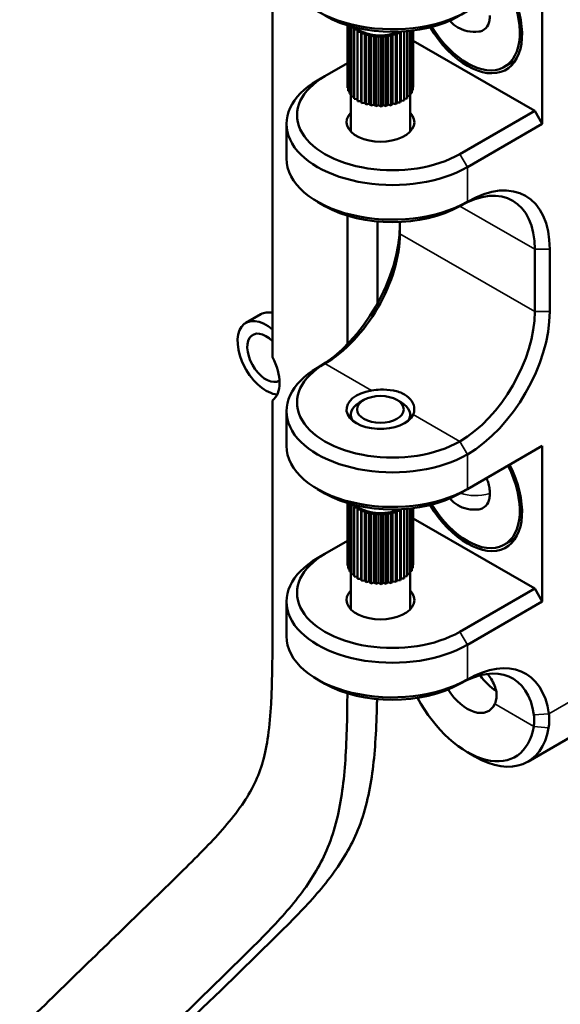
# Model space of a CAD drawing. Header units: millimetres. Extents: x 0 to 2100, y 0 to 1485.
# Tile 308 of 581: x 1696 to 1722, y 1169 to 1215. Entities that reach past the tile are written whole.
import ezdxf

# ---------------------------------------------------------------- set-up
doc = ezdxf.new("R2010")
doc.units = ezdxf.units.MM
doc.header["$LTSCALE"] = 5
doc.layers.add('Sichtbar (ISO)', color=7, linetype='Continuous', lineweight=50)
doc.layers.add('Sichtbar schmal (ISO)', color=7, linetype='Continuous', lineweight=35)

msp = doc.modelspace()

# ---------------------------------------------------------------- linework, layer by layer
at = {"layer": 'Sichtbar (ISO)'}
for p, q in [((1708.293, 1199.554), (1708.293, 1235.79)), ((1721.021, 1210.569), (1721.021, 1217.917)), ((1711.829, 1215.217), (1711.829, 1213.426)), ((1711.835, 1212.268), (1711.835, 1215.216)), ((1711.858, 1212.128), (1711.858, 1215.209)), ((1711.919, 1211.992), (1711.919, 1215.19)), ((1712.016, 1215.129), (1712.032, 1215.159)), ((1712.169, 1215.102), (1712.016, 1215.129)), ((1712.016, 1211.863), (1712.016, 1215.129)), ((1712.147, 1215.011), (1712.169, 1215.102)), ((1712.305, 1214.998), (1712.147, 1215.011)), ((1712.147, 1211.745), (1712.147, 1215.011)), ((1712.308, 1214.905), (1712.305, 1214.998)), ((1712.305, 1214.998), (1712.305, 1211.732)), ((1712.468, 1214.907), (1712.308, 1214.905)), ((1712.308, 1211.639), (1712.308, 1214.905)), ((1712.496, 1214.816), (1712.468, 1214.907)), ((1712.468, 1214.907), (1712.468, 1211.641)), ((1712.653, 1214.832), (1712.496, 1214.816)), ((1712.496, 1211.55), (1712.496, 1214.816)), ((1712.705, 1214.745), (1712.653, 1214.832)), ((1712.653, 1214.832), (1712.653, 1211.566)), ((1712.856, 1214.775), (1712.705, 1214.745)), ((1712.705, 1211.479), (1712.705, 1214.745)), ((1712.931, 1214.693), (1712.856, 1214.775)), ((1712.856, 1214.775), (1712.856, 1211.509)), ((1713.073, 1214.737), (1712.931, 1214.693)), ((1712.931, 1211.427), (1712.931, 1214.693)), ((1713.169, 1214.663), (1713.073, 1214.737)), ((1713.073, 1214.737), (1713.073, 1211.471)), ((1713.297, 1214.719), (1713.169, 1214.663)), ((1713.169, 1211.397), (1713.169, 1214.663)), ((1713.412, 1214.654), (1713.297, 1214.719)), ((1713.297, 1214.719), (1713.297, 1211.453)), ((1713.523, 1214.721), (1713.412, 1214.654)), ((1713.412, 1211.388), (1713.412, 1214.654)), ((1713.654, 1214.668), (1713.523, 1214.721)), ((1713.523, 1214.721), (1713.523, 1211.455)), ((1713.746, 1214.744), (1713.654, 1214.668)), ((1713.654, 1211.402), (1713.654, 1214.668)), ((1713.889, 1214.703), (1713.746, 1214.744)), ((1713.746, 1214.744), (1713.746, 1211.478)), ((1713.959, 1214.786), (1713.889, 1214.703)), ((1713.889, 1211.437), (1713.889, 1214.703)), ((1714.112, 1214.759), (1713.959, 1214.786)), ((1713.959, 1214.786), (1713.959, 1211.52)), ((1714.159, 1214.847), (1714.112, 1214.759)), ((1714.112, 1211.493), (1714.112, 1214.759)), ((1714.317, 1214.835), (1714.159, 1214.847)), ((1714.159, 1214.847), (1714.159, 1211.581)), ((1714.338, 1214.92), (1714.317, 1214.835)), ((1714.317, 1211.569), (1714.317, 1214.835)), ((1714.34, 1214.92), (1714.34, 1211.66)), ((1714.5, 1214.928), (1714.455, 1214.927)), ((1714.5, 1214.93), (1714.5, 1214.928)), ((1714.5, 1211.662), (1714.5, 1214.928)), ((1714.654, 1211.77), (1714.654, 1214.943)), ((1714.778, 1211.891), (1714.778, 1214.955)), ((1714.867, 1212.022), (1714.867, 1214.965)), ((1714.92, 1212.159), (1714.92, 1214.972)), ((1714.934, 1212.299), (1714.934, 1214.974)), ((1720.668, 1211.181), (1714.934, 1214.491)), ((1711.835, 1213.43), (1710.768, 1212.814)), ((1719.754, 1213.552), (1719.236, 1213.253)), ((1710.415, 1212.61), (1710.768, 1212.814)), ((1711.835, 1212.268), (1711.858, 1212.255)), ((1714.92, 1212.29), (1714.934, 1212.299)), ((1711.919, 1212.103), (1711.858, 1212.128)), ((1711.919, 1211.992), (1712.016, 1211.965)), ((1711.985, 1210.203), (1711.985, 1211.973)), ((1712.016, 1211.863), (1712.147, 1211.84)), ((1714.5, 1211.754), (1714.654, 1211.77)), ((1714.654, 1211.866), (1714.778, 1211.891)), ((1714.778, 1211.994), (1714.867, 1212.022)), ((1714.785, 1210.203), (1714.785, 1211.996)), ((1714.867, 1212.136), (1714.92, 1212.159)), ((1712.147, 1211.745), (1712.305, 1211.732)), ((1712.305, 1211.732), (1712.308, 1211.639)), ((1712.308, 1211.639), (1712.468, 1211.641)), ((1712.468, 1211.641), (1712.496, 1211.55)), ((1712.496, 1211.55), (1712.653, 1211.566)), ((1712.653, 1211.566), (1712.705, 1211.479)), ((1712.705, 1211.479), (1712.856, 1211.509)), ((1712.856, 1211.509), (1712.931, 1211.427)), ((1712.931, 1211.427), (1713.073, 1211.471)), ((1713.073, 1211.471), (1713.169, 1211.397)), ((1713.169, 1211.397), (1713.297, 1211.453)), ((1713.297, 1211.453), (1713.412, 1211.388)), ((1713.412, 1211.388), (1713.523, 1211.455)), ((1713.654, 1211.402), (1713.523, 1211.455)), ((1713.746, 1211.478), (1713.654, 1211.402)), ((1713.746, 1211.478), (1713.889, 1211.437)), ((1713.889, 1211.437), (1713.959, 1211.52)), ((1713.959, 1211.52), (1714.112, 1211.493)), ((1714.112, 1211.493), (1714.159, 1211.581)), ((1714.159, 1211.581), (1714.317, 1211.569)), ((1714.317, 1211.569), (1714.34, 1211.66)), ((1714.34, 1211.66), (1714.5, 1211.662)), ((1717.132, 1209.14), (1720.668, 1211.181)), ((1721.021, 1210.569), (1720.668, 1211.181)), ((1708.95, 1208.936), (1708.95, 1210.569)), ((1717.486, 1208.527), (1721.021, 1210.569)), ((1710.768, 1206.69), (1710.415, 1206.894)), ((1711.829, 1206.236), (1711.829, 1200.18)), ((1713.243, 1202.097), (1713.243, 1205.962)), ((1714.304, 1205.384), (1714.304, 1205.937)), ((1720.668, 1204.649), (1720.668, 1201.71)), ((1721.375, 1204.649), (1721.375, 1201.71)), ((1707.743, 1201.585), (1707.036, 1201.177)), ((1708.293, 1187.696), (1708.293, 1197.521)), ((1712.607, 1197.545), (1712.395, 1197.423)), ((1714.162, 1197.545), (1714.375, 1197.423)), ((1708.95, 1195.382), (1708.95, 1197.015)), ((1711.985, 1196.649), (1711.985, 1196.851)), ((1714.785, 1196.649), (1714.785, 1196.851)), ((1717.486, 1193.34), (1721.021, 1195.382)), ((1721.021, 1188.033), (1721.021, 1195.382)), ((1710.768, 1193.136), (1710.415, 1193.34)), ((1717.486, 1193.34), (1717.132, 1193.136)), ((1711.829, 1192.682), (1711.829, 1190.891)), ((1711.835, 1189.732), (1711.835, 1192.68)), ((1711.858, 1189.593), (1711.858, 1192.673)), ((1711.919, 1189.457), (1711.919, 1192.655)), ((1712.016, 1192.594), (1712.032, 1192.623)), ((1712.169, 1192.567), (1712.016, 1192.594)), ((1712.016, 1189.328), (1712.016, 1192.594)), ((1712.147, 1192.475), (1712.169, 1192.567)), ((1712.305, 1192.462), (1712.147, 1192.475)), ((1712.147, 1189.209), (1712.147, 1192.475)), ((1712.308, 1192.37), (1712.305, 1192.462)), ((1712.305, 1192.462), (1712.305, 1189.196)), ((1712.468, 1192.372), (1712.308, 1192.37)), ((1712.308, 1189.104), (1712.308, 1192.37)), ((1712.496, 1192.281), (1712.468, 1192.372)), ((1712.468, 1192.372), (1712.468, 1189.106)), ((1712.653, 1192.297), (1712.496, 1192.281)), ((1712.496, 1189.015), (1712.496, 1192.281)), ((1712.705, 1192.21), (1712.653, 1192.297)), ((1712.653, 1192.297), (1712.653, 1189.031)), ((1714.159, 1192.312), (1714.112, 1192.224)), ((1714.317, 1192.299), (1714.159, 1192.312)), ((1714.159, 1192.312), (1714.159, 1189.046)), ((1714.338, 1192.385), (1714.317, 1192.299)), ((1714.317, 1189.033), (1714.317, 1192.299)), ((1714.34, 1192.385), (1714.34, 1189.125)), ((1714.5, 1192.392), (1714.455, 1192.392)), ((1714.5, 1192.395), (1714.5, 1192.392)), ((1714.5, 1189.126), (1714.5, 1192.392)), ((1714.654, 1189.235), (1714.654, 1192.407)), ((1714.778, 1189.356), (1714.778, 1192.42)), ((1714.867, 1189.486), (1714.867, 1192.43)), ((1714.92, 1189.623), (1714.92, 1192.436)), ((1714.934, 1189.764), (1714.934, 1192.438)), ((1712.856, 1192.24), (1712.705, 1192.21)), ((1712.705, 1188.944), (1712.705, 1192.21)), ((1712.931, 1192.158), (1712.856, 1192.24)), ((1712.856, 1192.24), (1712.856, 1188.974)), ((1713.073, 1192.201), (1712.931, 1192.158)), ((1712.931, 1188.892), (1712.931, 1192.158)), ((1713.169, 1192.128), (1713.073, 1192.201)), ((1713.073, 1192.201), (1713.073, 1188.935)), ((1713.297, 1192.183), (1713.169, 1192.128)), ((1713.169, 1188.862), (1713.169, 1192.128)), ((1713.412, 1192.119), (1713.297, 1192.183)), ((1713.297, 1192.183), (1713.297, 1188.917)), ((1713.523, 1192.186), (1713.412, 1192.119)), ((1713.412, 1188.853), (1713.412, 1192.119)), ((1713.654, 1192.133), (1713.523, 1192.186)), ((1713.523, 1192.186), (1713.523, 1188.92)), ((1713.746, 1192.208), (1713.654, 1192.133)), ((1713.654, 1188.867), (1713.654, 1192.133)), ((1713.889, 1192.168), (1713.746, 1192.208)), ((1713.746, 1192.208), (1713.746, 1188.942)), ((1713.959, 1192.251), (1713.889, 1192.168)), ((1713.889, 1188.902), (1713.889, 1192.168)), ((1714.112, 1192.224), (1713.959, 1192.251)), ((1713.959, 1192.251), (1713.959, 1188.985)), ((1714.112, 1188.958), (1714.112, 1192.224)), ((1720.668, 1188.646), (1714.934, 1191.956)), ((1711.835, 1190.894), (1710.768, 1190.279)), ((1719.754, 1191.017), (1719.236, 1190.718)), ((1710.415, 1190.075), (1710.768, 1190.279)), ((1711.835, 1189.732), (1711.858, 1189.719)), ((1711.919, 1189.568), (1711.858, 1189.593)), ((1714.778, 1189.459), (1714.867, 1189.486)), ((1714.867, 1189.6), (1714.92, 1189.623)), ((1714.92, 1189.755), (1714.934, 1189.764)), ((1711.919, 1189.457), (1712.016, 1189.429)), ((1711.985, 1187.668), (1711.985, 1189.438)), ((1712.016, 1189.328), (1712.147, 1189.305)), ((1712.147, 1189.209), (1712.305, 1189.196)), ((1712.305, 1189.196), (1712.308, 1189.104)), ((1712.308, 1189.104), (1712.468, 1189.106)), ((1712.468, 1189.106), (1712.496, 1189.015)), ((1712.496, 1189.015), (1712.653, 1189.031)), ((1712.653, 1189.031), (1712.705, 1188.944)), ((1714.112, 1188.958), (1714.159, 1189.046)), ((1714.159, 1189.046), (1714.317, 1189.033)), ((1714.317, 1189.033), (1714.34, 1189.125)), ((1714.34, 1189.125), (1714.5, 1189.126)), ((1714.5, 1189.219), (1714.654, 1189.235)), ((1714.654, 1189.331), (1714.778, 1189.356)), ((1714.785, 1187.668), (1714.785, 1189.461)), ((1712.705, 1188.944), (1712.856, 1188.974)), ((1712.856, 1188.974), (1712.931, 1188.892)), ((1712.931, 1188.892), (1713.073, 1188.935)), ((1713.073, 1188.935), (1713.169, 1188.862)), ((1713.169, 1188.862), (1713.297, 1188.917)), ((1713.297, 1188.917), (1713.412, 1188.853)), ((1713.412, 1188.853), (1713.523, 1188.92)), ((1713.654, 1188.867), (1713.523, 1188.92)), ((1713.746, 1188.942), (1713.654, 1188.867)), ((1713.746, 1188.942), (1713.889, 1188.902)), ((1713.889, 1188.902), (1713.959, 1188.985)), ((1713.959, 1188.985), (1714.112, 1188.958)), ((1717.132, 1186.604), (1720.668, 1188.646)), ((1721.021, 1188.033), (1720.668, 1188.646)), ((1708.95, 1186.4), (1708.95, 1188.033)), ((1717.486, 1185.992), (1721.021, 1188.033)), ((1710.768, 1184.155), (1710.415, 1184.359)), ((1726.357, 1183.952), (1720.339, 1180.478)), ((1717.486, 1180.93), (1717.839, 1180.726))]:
    msp.add_line(p, q, dxfattribs=at)
for centre, major_axis, start_param, end_param in [((1713.95, 1217.917), (-5, 0), 0, 2.356195), ((1717.486, 1216.284), (1.825, -3.161), 4.747088, 7.756966), ((1717.486, 1216.284), (1.75, -3.031), 4.75558, 7.752794), ((1713.95, 1217.509), (4.5, 0), 3.926991, 5.497787), ((1713.385, 1215.549), (1.4, 0), 3.709928, 5.384553), ((1713.95, 1210.977), (-4.5, 0), 5.497787, 8.63938), ((1713.95, 1210.569), (-5, 0), 5.497787, 8.63938), ((1713.385, 1210.65), (-1.6, 0), 5.777825, 9.930138), ((1713.95, 1208.936), (-5, 0), 0, 2.356195), ((1717.486, 1202.404), (2.75, 4.763), 5.497787, 7.068583), ((1717.132, 1202.608), (2.5, 4.33), 5.497787, 7.068583), ((1713.95, 1208.527), (4.5, 0), 3.926991, 5.497787), ((1710.415, 1203.547), (-2.75, -4.763), 0.785398, 2.356194), ((1710.768, 1203.343), (-2.5, -4.33), 0.785398, 2.356195), ((1708.693, 1199.94), (-0.95, 1.645), 5.799724, 6.283185), ((1717.132, 1199.668), (2.5, 4.33), 3.926991, 5.497787), ((1717.486, 1199.464), (2.75, 4.763), 3.926991, 5.497787), ((1707.986, 1199.532), (-0.95, 1.645), 5.266792, 9.043441), ((1707.986, 1199.532), (0.625, -1.083), 2.000759, 6.29662), ((1707.279, 1199.123), (0.95, -1.645), 0.070658, 1.500139), ((1713.95, 1197.423), (-4.5, 0), 5.497787, 8.63938), ((1713.95, 1197.015), (-5, 0), 5.497787, 8.63938), ((1713.385, 1197.096), (-1.6, 0), 4.974188, 9.162979), ((1713.385, 1196.851), (-1.4, 0), 5.497787, 6.644552), ((1713.385, 1196.851), (1.4, 0), 5.921818, 7.068583), ((1713.95, 1195.382), (-5, 0), 0, 2.356195), ((1717.486, 1193.749), (1.825, -3.161), 4.747088, 7.756966), ((1717.486, 1193.749), (1.75, -3.031), 4.75558, 7.752794), ((1713.95, 1194.973), (4.5, 0), 3.926991, 5.497787), ((1713.385, 1193.014), (1.4, 0), 3.709928, 5.384553), ((1713.95, 1188.033), (-5, 0), 5.497787, 8.63938), ((1713.95, 1188.442), (-4.5, 0), 5.497787, 8.63938), ((1713.385, 1188.115), (-1.6, 0), 5.777825, 9.930138), ((1713.95, 1186.4), (-5, 0), 0, 2.356195), ((1717.486, 1179.868), (2.75, 4.763), 5.643759, 7.068583), ((1717.132, 1180.072), (2.5, 4.33), 5.643815, 7.068583), ((1718.9, 1185.42), (-1, 1.732), 1.743329, 2.316408), ((1713.95, 1185.992), (4.5, 0), 3.926991, 5.497787), ((1717.486, 1184.604), (2.25, -3.897), 4.66638, 6.889856), ((1717.486, 1184.604), (1, -1.732), 4.797522, 6.657067), ((1717.839, 1184.808), (2.5, -4.33), 5.497787, 6.889859)]:
    msp.add_ellipse(centre, major_axis=major_axis, ratio=0.57735, start_param=start_param, end_param=end_param, dxfattribs=at)
msp.add_ellipse((1713.385, 1197.096), major_axis=(-1.1, 0), ratio=0.57735, dxfattribs=at)
for points, knots in [([(1718.032, 1214.919), (1718.104, 1214.927), (1718.17, 1214.948), (1718.329, 1215.037), (1718.407, 1215.125), (1718.489, 1215.3), (1718.511, 1215.366), (1718.539, 1215.511), (1718.546, 1215.589), (1718.546, 1215.672)], [-0.1548993, -0.1548993, -0.1548993, -0.1548993, -0.1191196, -0.1191196, -0.0605229, -0.0605229, -0.0302615, -0.0302615, -0.000001, -0.000001, -0.000001, -0.000001]), ([(1718.032, 1214.919), (1717.85, 1214.898), (1717.658, 1214.903), (1717.322, 1214.975), (1717.171, 1215.034), (1716.906, 1215.19), (1716.788, 1215.286), (1716.675, 1215.408), (1716.665, 1215.42), (1716.654, 1215.432)], [0, 0, 0, 0, 0.0556781, 0.0556781, 0.1031744, 0.1031744, 0.1483707, 0.1483707, 0.1531313, 0.1531313, 0.1531313, 0.1531313]), ([(1714.93, 1196.857), (1714.967, 1196.936), (1714.984, 1197.021), (1714.985, 1197.227), (1714.945, 1197.363), (1714.782, 1197.61), (1714.659, 1197.72), (1714.516, 1197.802), (1714.373, 1197.885), (1714.193, 1197.95), (1713.797, 1198.026), (1713.582, 1198.037), (1713.247, 1198.024), (1713.107, 1198.01), (1712.971, 1197.989)], [-0.1612818, -0.1612818, -0.1612818, -0.1612818, -0.1211093, -0.1211093, -0.0605546, -0.0605546, 0, 0, 0, 0.0605546, 0.0605546, 0.1211093, 0.1211093, 0.1612818, 0.1612818, 0.1612818, 0.1612818]), ([(1718.391, 1193.863), (1718.418, 1193.797), (1718.442, 1193.731), (1718.49, 1193.573), (1718.511, 1193.482), (1718.539, 1193.305), (1718.546, 1193.218), (1718.546, 1193.136)], [0.39021825, 0.39021825, 0.39021825, 0.39021825, 0.41210295, 0.41210295, 0.4422746, 0.4422746, 0.47244525, 0.47244525, 0.47244525, 0.47244525]), ([(1718.032, 1192.383), (1717.85, 1192.362), (1717.658, 1192.367), (1717.322, 1192.44), (1717.171, 1192.499), (1716.906, 1192.655), (1716.788, 1192.751), (1716.675, 1192.873), (1716.665, 1192.885), (1716.654, 1192.897)], [0, 0, 0, 0, 0.0556781, 0.0556781, 0.1031744, 0.1031744, 0.1483707, 0.1483707, 0.1531313, 0.1531313, 0.1531313, 0.1531313]), ([(1718.032, 1192.383), (1718.104, 1192.392), (1718.17, 1192.413), (1718.329, 1192.502), (1718.407, 1192.59), (1718.489, 1192.765), (1718.511, 1192.831), (1718.539, 1192.976), (1718.546, 1193.054), (1718.546, 1193.136)], [-0.1548993, -0.1548993, -0.1548993, -0.1548993, -0.1191196, -0.1191196, -0.0605229, -0.0605229, -0.0302615, -0.0302615, -0.000001, -0.000001, -0.000001, -0.000001]), ([(1708.293, 1187.696), (1708.293, 1186.575), (1708.296, 1185.066), (1708.225, 1183.068), (1708.115, 1181.757), (1707.871, 1180.48), (1707.452, 1179.391), (1706.831, 1178.371), (1706.046, 1177.386), (1705.103, 1176.376), (1703.984, 1175.265), (1701.207, 1172.553), (1698.283, 1169.748), (1695.627, 1167.113), (1694.588, 1165.938), (1693.71, 1164.764), (1692.947, 1163.322), (1692.476, 1161.97), (1692.157, 1160.656), (1691.904, 1159.043), (1691.757, 1157.123), (1691.674, 1154.526), (1691.676, 1152.667), (1691.676, 1151.434)], [0, 0, 0, 0, 0.065517, 0.088103, 0.119275, 0.146162, 0.172356, 0.201837, 0.236743, 0.271635, 0.312557, 0.364075, 0.585412, 0.640654, 0.666147, 0.710426, 0.755194, 0.787314, 0.810357, 0.845307, 0.891421, 0.927901, 1, 1, 1, 1]), ([(1718.439, 1184.62), (1718.5, 1184.544), (1718.556, 1184.466), (1718.738, 1184.175), (1718.825, 1183.958), (1718.883, 1183.575), (1718.864, 1183.387), (1718.79, 1183.219), (1718.786, 1183.211), (1718.782, 1183.202)], [0.8186922, 0.8186922, 0.8186922, 0.8186922, 0.8484407, 0.8484407, 0.9279819, 0.9279819, 1.003321, 1.003321, 1.0073905, 1.0073905, 1.0073905, 1.0073905]), ([(1711.825, 1183.702), (1711.822, 1183.265), (1711.81, 1182.273), (1711.74, 1180.288), (1711.514, 1178.295), (1710.867, 1176.157), (1709.781, 1174.312), (1708.341, 1172.711), (1705.861, 1170.245), (1703.175, 1167.667), (1700.584, 1165.138), (1699.317, 1163.897), (1698.541, 1163.108), (1697.567, 1162.052), (1696.645, 1160.79), (1696.063, 1159.449), (1695.744, 1158.399), (1695.413, 1156.701), (1695.207, 1153.637), (1695.212, 1150.954), (1695.212, 1149.392)], [0.0380916, 0.0380916, 0.0380916, 0.0380916, 0.0637256, 0.0965328, 0.156576, 0.1883636, 0.2491114, 0.3179007, 0.3602396, 0.5314832, 0.6192341, 0.6530146, 0.674815, 0.7084074, 0.7681072, 0.7962982, 0.8136828, 0.8433644, 0.9087128, 1, 1, 1, 1]), ([(1696.626, 1150.209), (1696.626, 1151.77), (1696.623, 1153.334), (1696.681, 1154.861), (1696.722, 1155.955), (1696.795, 1157.03), (1696.949, 1158.044), (1697.02, 1158.505), (1697.107, 1158.953), (1697.219, 1159.38), (1697.284, 1159.63), (1697.358, 1159.872), (1697.44, 1160.107), (1697.573, 1160.487), (1697.729, 1160.846), (1697.903, 1161.184), (1698.273, 1161.899), (1698.726, 1162.52), (1699.212, 1163.093), (1699.486, 1163.416), (1699.77, 1163.725), (1700.06, 1164.026), (1700.247, 1164.222), (1700.437, 1164.415), (1700.628, 1164.606), (1700.924, 1164.902), (1701.222, 1165.195), (1701.521, 1165.487), (1702.297, 1166.247), (1703.074, 1167.005), (1703.852, 1167.76), (1705.372, 1169.234), (1706.898, 1170.699), (1708.406, 1172.188), (1708.779, 1172.557), (1709.151, 1172.927), (1709.516, 1173.306), (1710.11, 1173.922), (1710.686, 1174.563), (1711.202, 1175.281), (1711.658, 1175.916), (1712.068, 1176.61), (1712.377, 1177.408), (1712.539, 1177.825), (1712.674, 1178.271), (1712.782, 1178.738), (1712.986, 1179.62), (1713.095, 1180.58), (1713.156, 1181.569), (1713.189, 1182.11), (1713.209, 1182.66), (1713.221, 1183.214), (1713.223, 1183.285), (1713.224, 1183.356), (1713.226, 1183.428)], [0, 0, 0, 0, 0.0912872, 0.0912872, 0.0912872, 0.1566356, 0.1566356, 0.1566356, 0.1863172, 0.1863172, 0.1863172, 0.2037018, 0.2037018, 0.2037018, 0.2318928, 0.2318928, 0.2318928, 0.2915926, 0.2915926, 0.2915926, 0.325185, 0.325185, 0.325185, 0.3469854, 0.3469854, 0.3469854, 0.3807659, 0.3807659, 0.3807659, 0.4685168, 0.4685168, 0.4685168, 0.6397604, 0.6397604, 0.6397604, 0.6820993, 0.6820993, 0.6820993, 0.7508886, 0.7508886, 0.7508886, 0.8116364, 0.8116364, 0.8116364, 0.843424, 0.843424, 0.843424, 0.9034672, 0.9034672, 0.9034672, 0.9362744, 0.9362744, 0.9362744, 0.9405009, 0.9405009, 0.9405009, 0.9405009]), ([(1720.63, 1182.686), (1720.643, 1182.594), (1720.648, 1182.503), (1720.644, 1182.322), (1720.634, 1182.232), (1720.617, 1182.143)], [0.00005552, 0.00005552, 0.00005552, 0.00005552, 0.03671061, 0.03671061, 0.07359104, 0.07359104, 0.07359104, 0.07359104]), ([(1721.319, 1182.074), (1721.338, 1182.183), (1721.348, 1182.293), (1721.353, 1182.517), (1721.347, 1182.63), (1721.334, 1182.743)], [-0.08967395, -0.08967395, -0.08967395, -0.08967395, -0.044894, -0.044894, -0.0000016, -0.0000016, -0.0000016, -0.0000016])]:
    msp.add_open_spline(points, degree=3, knots=knots, dxfattribs=at)
at = {"layer": 'Sichtbar schmal (ISO)'}
for p, q in [((1717.132, 1209.14), (1717.486, 1208.527)), ((1717.486, 1208.527), (1717.486, 1206.894)), ((1717.486, 1206.894), (1717.132, 1206.69)), ((1720.668, 1204.649), (1717.132, 1206.69)), ((1714.304, 1205.384), (1720.668, 1201.71)), ((1721.375, 1204.649), (1720.668, 1204.649)), ((1720.668, 1201.71), (1721.375, 1201.71)), ((1710.415, 1199.056), (1710.768, 1199.26)), ((1712.971, 1197.989), (1710.768, 1199.26)), ((1717.132, 1195.586), (1714.93, 1196.857)), ((1717.486, 1194.973), (1717.132, 1195.586)), ((1717.486, 1194.973), (1717.486, 1193.34)), ((1717.132, 1186.604), (1717.486, 1185.992)), ((1717.486, 1185.992), (1717.486, 1184.359)), ((1721.334, 1182.743), (1726.82, 1185.91)), ((1717.486, 1184.359), (1717.132, 1184.155)), ((1720.617, 1182.143), (1718.782, 1183.202)), ((1720.63, 1182.686), (1721.334, 1182.743)), ((1721.319, 1182.074), (1720.617, 1182.143))]:
    msp.add_line(p, q, dxfattribs=at)
msp.add_open_spline([(1718.546, 1193.136), (1718.042, 1192.994), (1717.581, 1192.999), (1717.162, 1193.153)], degree=3, dxfattribs=at)

doc.saveas('drawing.dxf')
